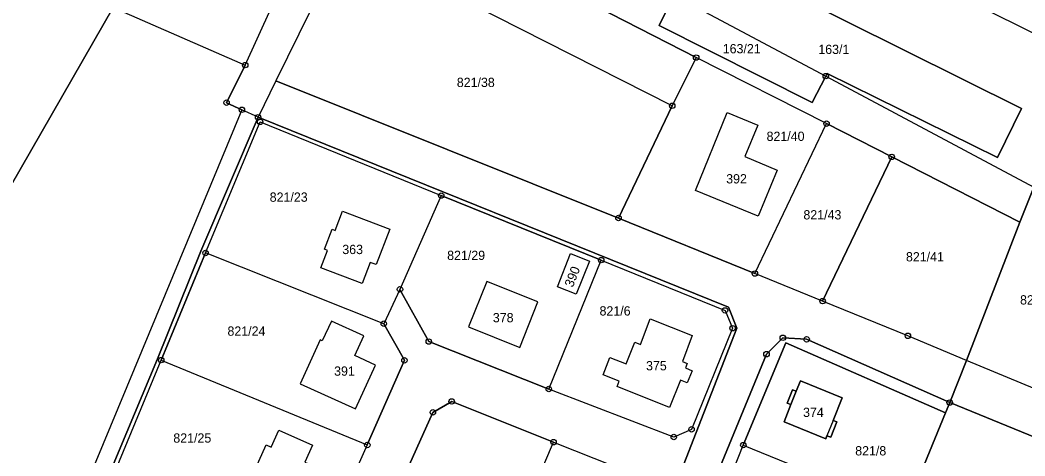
# Model space of a CAD drawing. Extents: x -654083 to -650132, y -1099819 to -1096699.
# Drawn here: x -652672 to -652487.9, y -1098012.5 to -1097932.6 of the extents above; entities that cross this region are included whole.
import ezdxf

# ---------------------------------------------------------------- set-up
doc = ezdxf.new("R2010")
doc.units = 0
for name, color, linetype in [('Geodetické body', 7, 'Continuous'), ('Hranice - vnitř_ kresba', 7, 'Continuous'), ('Obvody jako plochy', 7, 'Continuous'), ('Parcelní čísla', 7, 'Continuous')]:
    doc.layers.add(name, color=color, linetype=linetype)

msp = doc.modelspace()

# ---------------------------------------------------------------- linework, layer by layer
at = {"layer": 'Geodetické body'}
for centre, radius in [((-652630.71, -1097940.89), 0.5), ((-652548.1, -1097939.51), 0.5), ((-652548.1, -1097939.51), 0.001), ((-652630.71, -1097940.89), 0.001), ((-652524.35, -1097942.91), 0.5), ((-652524.35, -1097942.91), 0.001), ((-652634.14, -1097947.78), 0.5), ((-652634.14, -1097947.78), 0.001), ((-652552.48, -1097948.35), 0.5), ((-652631.32, -1097949.08), 0.5), ((-652631.32, -1097949.08), 0.001), ((-652552.48, -1097948.35), 0.001), ((-652628.36, -1097950.44), 0.5), ((-652627.99, -1097951.29), 0.5), ((-652628.36, -1097950.44), 0.001), ((-652627.99, -1097951.29), 0.001), ((-652524.21, -1097951.62), 0.5), ((-652524.21, -1097951.62), 0.001), ((-652512.28, -1097957.71), 0.5), ((-652512.28, -1097957.71), 0.001), ((-652594.81, -1097964.81), 0.5), ((-652594.81, -1097964.81), 0.001), ((-652562.33, -1097968.92), 0.5), ((-652562.33, -1097968.92), 0.001), ((-652637.98, -1097975.32), 0.5), ((-652637.98, -1097975.32), 0.001), ((-652565.5, -1097976.64), 0.5), ((-652565.5, -1097976.64), 0.001), ((-652537.34, -1097979.09), 0.5), ((-652537.34, -1097979.09), 0.001), ((-652602.36, -1097982), 0.5), ((-652602.36, -1097982), 0.001), ((-652524.93, -1097984.15), 0.5), ((-652524.93, -1097984.15), 0.001), ((-652542.81, -1097985.85), 0.5), ((-652542.81, -1097985.85), 0.001), ((-652605.33, -1097988.29), 0.5), ((-652605.33, -1097988.29), 0.001), ((-652541.43, -1097989.12), 0.5), ((-652541.43, -1097989.12), 0.001), ((-652509.3, -1097990.51), 0.5), ((-652597.08, -1097991.56), 0.5), ((-652597.08, -1097991.56), 0.001), ((-652532.22, -1097990.87), 0.5), ((-652532.22, -1097990.87), 0.001), ((-652527.86, -1097991.15), 0.5), ((-652527.86, -1097991.15), 0.001), ((-652509.3, -1097990.51), 0.001), ((-652535.21, -1097993.87), 0.5), ((-652535.21, -1097993.87), 0.001), ((-652646.1, -1097994.96), 0.5), ((-652646.1, -1097994.96), 0.001), ((-652601.55, -1097995), 0.5), ((-652601.55, -1097995), 0.001), ((-652575.1, -1098000.26), 0.5), ((-652575.1, -1098000.26), 0.001), ((-652592.89, -1098002.54), 0.5), ((-652592.89, -1098002.54), 0.001), ((-652501.65, -1098002.74), 0.5), ((-652501.65, -1098002.74), 0.001), ((-652596.33, -1098004.54), 0.5), ((-652596.33, -1098004.54), 0.001), ((-652552.2, -1098009.06), 0.5), ((-652548.94, -1098007.65), 0.5), ((-652548.94, -1098007.65), 0.001), ((-652608.35, -1098010.51), 0.5), ((-652608.35, -1098010.51), 0.001), ((-652574.22, -1098010), 0.5), ((-652574.22, -1098010), 0.001), ((-652552.2, -1098009.06), 0.001), ((-652539.46, -1098010.53), 0.5), ((-652539.46, -1098010.53), 0.001)]:
    msp.add_circle(centre, radius, dxfattribs=at)
at = {"layer": 'Hranice - vnitř_ kresba'}
for p, q in [((-652529.76, -1098000.64), (-652530.78, -1098003.12)), ((-652523.02, -1098006.02), (-652524.13, -1098008.82))]:
    msp.add_line(p, q, dxfattribs=at)
at = {"layer": 'Obvody jako plochy'}
for points in [[(-652727.7, -1098047.83), (-652737.01, -1098064.11), (-652767.02, -1098124.79), (-652778.01, -1098145.25), (-652784.04, -1098139.35), (-652841.28, -1098085.07), (-652866.77, -1098111.9), (-652894.47, -1098082.48), (-652848.3, -1098028.76), (-652836.8, -1098012.8), (-652790.77, -1097931.84), (-652769.49, -1097894.22), (-652738.51, -1097839.46), (-652734.86, -1097842.06), (-652704.24, -1097795.08), (-652617.25, -1097835.71), (-652660.73, -1097927.86), (-652654.92, -1097930.36), (-652681.23, -1097976.08)], [(-652630.71, -1097940.89), (-652588.75, -1097848.74), (-652617.25, -1097835.71), (-652660.73, -1097927.86), (-652654.92, -1097930.36)], [(-652581.26, -1097852.35), (-652597.16, -1097885.32), (-652604.34, -1097900.21), (-652608.36, -1097908.56), (-652612.41, -1097917.91), (-652625.11, -1097943.8), (-652628.36, -1097950.44), (-652631.32, -1097949.08), (-652634.14, -1097947.78), (-652630.71, -1097940.89), (-652588.75, -1097848.74)], [(-652456.7, -1097907.4), (-652473.86, -1097940.89), (-652477.05, -1097939.6), (-652493.87, -1097931.33), (-652489.03, -1097919.79), (-652487.21, -1097920.64), (-652483.15, -1097911.65), (-652477.44, -1097914.31), (-652474.61, -1097908.17), (-652485.4, -1097903.24), (-652482.5, -1097895.73)], [(-652570.9, -1097919.49), (-652557.26, -1097925.87), (-652555.49, -1097926.7), (-652556.9, -1097929.51), (-652553.63, -1097931.11), (-652554.87, -1097933.66), (-652526.83, -1097947.73), (-652524.35, -1097942.91), (-652486.26, -1097963.24), (-652488.77, -1097969.7), (-652512.28, -1097957.71), (-652524.21, -1097951.62), (-652548.1, -1097939.51), (-652608.36, -1097908.56), (-652604.34, -1097900.21), (-652570.36, -1097918.34)], [(-652517.85, -1097919.69), (-652522.91, -1097929.26), (-652529.14, -1097926), (-652523.95, -1097916.03), (-652525.47, -1097915.14), (-652551.8, -1097901.42), (-652552.63, -1097903.28), (-652547.71, -1097905.57), (-652552.96, -1097916.72), (-652488.51, -1097948.85), (-652492.9, -1097957.85), (-652524.09, -1097942.41), (-652524.35, -1097942.91), (-652486.26, -1097963.24), (-652477.05, -1097939.6), (-652493.87, -1097931.33), (-652500.29, -1097928.12), (-652516.82, -1097920.19)], [(-652548.1, -1097939.51), (-652552.48, -1097948.35), (-652612.41, -1097917.91), (-652608.36, -1097908.56)], [(-652552.48, -1097948.35), (-652612.41, -1097917.91), (-652625.11, -1097943.8), (-652562.33, -1097968.92)], [(-652553.63, -1097931.11), (-652554.87, -1097933.66), (-652526.83, -1097947.73), (-652524.35, -1097942.91), (-652524.09, -1097942.41), (-652492.9, -1097957.85), (-652488.51, -1097948.85), (-652552.96, -1097916.72), (-652554.32, -1097919.61), (-652557.07, -1097925.44), (-652557.26, -1097925.87), (-652555.49, -1097926.7), (-652556.9, -1097929.51)], [(-652524.35, -1097942.91), (-652524.09, -1097942.41), (-652492.9, -1097957.85), (-652488.51, -1097948.85), (-652552.96, -1097916.72), (-652554.32, -1097919.61), (-652557.07, -1097925.44)], [(-652557.07, -1097925.44), (-652524.35, -1097942.91), (-652526.83, -1097947.73), (-652554.87, -1097933.66), (-652553.63, -1097931.11), (-652556.9, -1097929.51), (-652555.49, -1097926.7), (-652557.26, -1097925.87)], [(-652654.92, -1097930.36), (-652630.71, -1097940.89), (-652634.14, -1097947.78), (-652631.32, -1097949.08), (-652704.92, -1098126.25), (-652704.92, -1098128.64), (-652704.62, -1098132.03), (-652704.91, -1098133.49), (-652718.79, -1098138.56), (-652762.54, -1098160.36), (-652778.01, -1098145.25), (-652767.02, -1098124.79), (-652737.01, -1098064.11), (-652727.7, -1098047.83), (-652681.23, -1097976.08)], [(-652537.34, -1097979.09), (-652524.21, -1097951.62), (-652548.1, -1097939.51), (-652552.48, -1097948.35), (-652562.33, -1097968.92)], [(-652542.41, -1097949.6), (-652536.82, -1097951.93), (-652539.2, -1097957.67), (-652533.26, -1097960.13), (-652536.74, -1097968.58), (-652548.25, -1097963.85)], [(-652539.2, -1097957.67), (-652533.26, -1097960.13), (-652536.74, -1097968.58), (-652548.25, -1097963.85), (-652542.41, -1097949.6), (-652536.82, -1097951.93)], [(-652548.25, -1097963.85), (-652542.41, -1097949.6), (-652536.82, -1097951.93), (-652539.2, -1097957.67), (-652533.26, -1097960.13), (-652536.74, -1097968.58)], [(-652663.76, -1098035.21), (-652672.09, -1098055.57), (-652680.39, -1098075.97), (-652702.03, -1098126.94), (-652701.55, -1098130.39), (-652695.62, -1098133.36), (-652620.42, -1098138.91), (-652613.98, -1098137.24), (-652610.94, -1098134.54), (-652598.01, -1098117.43), (-652596.67, -1098111.87), (-652600.45, -1098107.84), (-652594.67, -1098104.15), (-652587.76, -1098103.91), (-652583.71, -1098099.41), (-652574.96, -1098076.3), (-652563.4, -1098047.58), (-652540.66, -1097989.08), (-652542.19, -1097985.28), (-652628.36, -1097950.44), (-652638.83, -1097974.99), (-652646.8, -1097994.7), (-652655.2, -1098014.86)], [(-652628.36, -1097950.44), (-652542.19, -1097985.28), (-652540.66, -1097989.08), (-652563.4, -1098047.58), (-652574.96, -1098076.3), (-652583.71, -1098099.41), (-652587.76, -1098103.91), (-652594.67, -1098104.15), (-652600.45, -1098107.84), (-652596.67, -1098111.87), (-652598.01, -1098117.43), (-652610.94, -1098134.54), (-652613.98, -1098137.24), (-652620.42, -1098138.91), (-652695.62, -1098133.36), (-652701.55, -1098130.39), (-652702.03, -1098126.94), (-652680.39, -1098075.97), (-652672.09, -1098055.57), (-652663.76, -1098035.21), (-652655.2, -1098014.86), (-652646.8, -1097994.7), (-652638.83, -1097974.99)], [(-652637.98, -1097975.32), (-652627.99, -1097951.29), (-652594.81, -1097964.81), (-652602.36, -1097982), (-652605.33, -1097988.29)], [(-652512.28, -1097957.71), (-652524.93, -1097984.15), (-652537.34, -1097979.09), (-652524.21, -1097951.62)], [(-652488.77, -1097969.7), (-652498.57, -1097995.04), (-652509.3, -1097990.51), (-652524.93, -1097984.15), (-652512.28, -1097957.71)], [(-652441.6, -1097989.54), (-652473.21, -1097976.11), (-652483.55, -1098001.29), (-652498.57, -1097995.04), (-652488.77, -1097969.7), (-652486.26, -1097963.24), (-652440.24, -1097986.29)], [(-652575.1, -1098000.26), (-652565.5, -1097976.64), (-652594.81, -1097964.81), (-652602.36, -1097982), (-652597.08, -1097991.56)], [(-652614.25, -1097971.19), (-652612.91, -1097967.66), (-652604.21, -1097970.97), (-652606.72, -1097977.46), (-652607.8, -1097977.06), (-652609.27, -1097980.91), (-652616.85, -1097978.04), (-652615.63, -1097974.85), (-652616.2, -1097974.63), (-652614.81, -1097970.98)], [(-652614.81, -1097970.98), (-652614.25, -1097971.19), (-652612.91, -1097967.66), (-652604.21, -1097970.97), (-652606.72, -1097977.46), (-652607.8, -1097977.06), (-652609.27, -1097980.91), (-652616.85, -1097978.04), (-652615.63, -1097974.85), (-652616.2, -1097974.63)], [(-652609.27, -1097980.91), (-652616.85, -1097978.04), (-652615.63, -1097974.85), (-652616.2, -1097974.63), (-652614.81, -1097970.98), (-652614.25, -1097971.19), (-652612.91, -1097967.66), (-652604.21, -1097970.97), (-652606.72, -1097977.46), (-652607.8, -1097977.06)], [(-652608.35, -1098010.51), (-652601.55, -1097995), (-652605.33, -1097988.29), (-652637.98, -1097975.32), (-652646.1, -1097994.96)], [(-652571.11, -1097975.45), (-652567.65, -1097976.83), (-652570.07, -1097982.89), (-652573.51, -1097981.52)], [(-652567.65, -1097976.83), (-652570.07, -1097982.89), (-652573.51, -1097981.52), (-652571.11, -1097975.45)], [(-652571.11, -1097975.45), (-652567.65, -1097976.83), (-652570.07, -1097982.89), (-652573.51, -1097981.52)], [(-652541.43, -1097989.12), (-652548.94, -1098007.65), (-652552.2, -1098009.06), (-652575.1, -1098000.26), (-652565.5, -1097976.64), (-652542.81, -1097985.85)], [(-652580.39, -1097992.63), (-652577.1, -1097984.27), (-652586.44, -1097980.54), (-652589.78, -1097988.86)], [(-652580.39, -1097992.63), (-652577.1, -1097984.27), (-652586.44, -1097980.54), (-652589.78, -1097988.86)], [(-652577.1, -1097984.27), (-652586.44, -1097980.54), (-652589.78, -1097988.86), (-652580.39, -1097992.63)], [(-652616.6, -1097991.41), (-652616.99, -1097991.27), (-652620.63, -1097999.28), (-652610.51, -1098003.88), (-652606.87, -1097995.87), (-652610.65, -1097994.13), (-652609.01, -1097990.5), (-652614.92, -1097987.81)], [(-652620.63, -1097999.28), (-652610.51, -1098003.88), (-652606.87, -1097995.87), (-652610.65, -1097994.13), (-652609.01, -1097990.5), (-652614.92, -1097987.81), (-652616.6, -1097991.41), (-652616.99, -1097991.27)], [(-652610.51, -1098003.88), (-652606.87, -1097995.87), (-652610.65, -1097994.13), (-652609.01, -1097990.5), (-652614.92, -1097987.81), (-652616.6, -1097991.41), (-652616.99, -1097991.27), (-652620.63, -1097999.28)], [(-652562.19, -1097998.79), (-652565.15, -1097997.65), (-652563.89, -1097994.48), (-652560.92, -1097995.64), (-652559.33, -1097991.69), (-652558.3, -1097992.08), (-652556.5, -1097987.42), (-652548.85, -1097990.48), (-652550.63, -1097995.19), (-652549.73, -1097995.56), (-652550.06, -1097996.4), (-652548.84, -1097996.92), (-652549.73, -1097999.14), (-652550.95, -1097998.65), (-652552.98, -1098003.65), (-652562.58, -1097999.77)], [(-652552.98, -1098003.65), (-652562.58, -1097999.77), (-652562.19, -1097998.79), (-652565.15, -1097997.65), (-652563.89, -1097994.48), (-652560.92, -1097995.64), (-652559.33, -1097991.69), (-652558.3, -1097992.08), (-652556.5, -1097987.42), (-652548.85, -1097990.48), (-652550.63, -1097995.19), (-652549.73, -1097995.56), (-652550.06, -1097996.4), (-652548.84, -1097996.92), (-652549.73, -1097999.14), (-652550.95, -1097998.65)], [(-652565.15, -1097997.65), (-652563.89, -1097994.48), (-652560.92, -1097995.64), (-652559.33, -1097991.69), (-652558.3, -1097992.08), (-652556.5, -1097987.42), (-652548.85, -1097990.48), (-652550.63, -1097995.19), (-652549.73, -1097995.56), (-652550.06, -1097996.4), (-652548.84, -1097996.92), (-652549.73, -1097999.14), (-652550.95, -1097998.65), (-652552.98, -1098003.65), (-652562.58, -1097999.77), (-652562.19, -1097998.79)], [(-652509.81, -1098022.67), (-652502.43, -1098004.65), (-652531.7, -1097991.79), (-652539.46, -1098010.53)], [(-652646.1, -1097994.96), (-652608.35, -1098010.51), (-652617.37, -1098030.69), (-652654.5, -1098015.22)], [(-652472.7, -1098014.59), (-652455.34, -1098021.7), (-652452.29, -1098014.28), (-652483.55, -1098001.29), (-652498.57, -1097995.04), (-652501.65, -1098002.74)], [(-652531.44, -1098002.84), (-652530.44, -1098000.39), (-652529.76, -1098000.64), (-652528.99, -1097998.76), (-652521.38, -1098001.85), (-652523.02, -1098006.02), (-652522.33, -1098006.29), (-652523.44, -1098009.1), (-652524.13, -1098008.82), (-652524.36, -1098009.39), (-652531.96, -1098006.26), (-652530.78, -1098003.12)], [(-652529.76, -1098000.64), (-652530.44, -1098000.39), (-652531.44, -1098002.84), (-652530.78, -1098003.12), (-652531.96, -1098006.26), (-652524.36, -1098009.39), (-652524.13, -1098008.82), (-652523.44, -1098009.1), (-652522.33, -1098006.29), (-652523.02, -1098006.02), (-652521.38, -1098001.85), (-652528.99, -1097998.76)], [(-652523.02, -1098006.02), (-652524.13, -1098008.82), (-652524.36, -1098009.39), (-652531.96, -1098006.26), (-652530.78, -1098003.12), (-652529.76, -1098000.64), (-652528.99, -1097998.76), (-652521.38, -1098001.85)], [(-652576.53, -1098075.76), (-652585.47, -1098098.55), (-652594.28, -1098102.06), (-652610.67, -1098095.32), (-652626.82, -1098088.19), (-652629.94, -1098079.11), (-652620.5, -1098058.17), (-652607.77, -1098029.96), (-652596.33, -1098004.54), (-652592.89, -1098002.54), (-652574.22, -1098010), (-652555.63, -1098017.4), (-652554.23, -1098020.64), (-652564.9, -1098047.03)], [(-652586.42, -1098038.5), (-652574.22, -1098010), (-652592.89, -1098002.54), (-652596.33, -1098004.54), (-652607.77, -1098029.96)], [(-652475.81, -1098022.08), (-652472.7, -1098014.59), (-652501.65, -1098002.74), (-652502.43, -1098004.65), (-652509.81, -1098022.67), (-652513.07, -1098030.63), (-652484.63, -1098042.13), (-652480.55, -1098033.08)], [(-652624.54, -1098007.78), (-652618.4, -1098010.55), (-652619.81, -1098013.65), (-652615.97, -1098015.4), (-652619.47, -1098023.16), (-652630.35, -1098018.24), (-652626.85, -1098010.48), (-652625.95, -1098010.89)], [(-652625.95, -1098010.89), (-652624.54, -1098007.78), (-652618.4, -1098010.55), (-652619.81, -1098013.65), (-652615.97, -1098015.4), (-652619.47, -1098023.16), (-652630.35, -1098018.24), (-652626.85, -1098010.48)], [(-652630.35, -1098018.24), (-652626.85, -1098010.48), (-652625.95, -1098010.89), (-652624.54, -1098007.78), (-652618.4, -1098010.55), (-652619.81, -1098013.65), (-652615.97, -1098015.4), (-652619.47, -1098023.16)], [(-652555.63, -1098017.4), (-652554.23, -1098020.64), (-652564.9, -1098047.03), (-652586.42, -1098038.5), (-652574.22, -1098010)], [(-652539.46, -1098010.53), (-652509.81, -1098022.67), (-652513.07, -1098030.63), (-652517.63, -1098041.85), (-652547.13, -1098029.93)]]:
    msp.add_lwpolyline(points, close=True, dxfattribs=at)
for points in [[(-652602.95, -1098136.12), (-652601.9, -1098131.24), (-652578.52, -1098102.45), (-652565.6, -1098067.64), (-652557.73, -1098048.36), (-652549.75, -1098029.2), (-652535.21, -1097993.87), (-652532.22, -1097990.87), (-652527.86, -1097991.15), (-652501.65, -1098002.74), (-652498.57, -1097995.04), (-652509.3, -1097990.51), (-652524.93, -1097984.15), (-652537.34, -1097979.09), (-652562.33, -1097968.92), (-652625.11, -1097943.8), (-652628.36, -1097950.44), (-652631.32, -1097949.08), (-652704.92, -1098126.25)], [(-652654.5, -1098015.22), (-652646.1, -1097994.96), (-652637.98, -1097975.32), (-652627.99, -1097951.29), (-652594.81, -1097964.81), (-652565.5, -1097976.64), (-652542.81, -1097985.85), (-652541.43, -1097989.12), (-652548.94, -1098007.65), (-652552.2, -1098009.06), (-652575.1, -1098000.26), (-652597.08, -1097991.56), (-652602.36, -1097982), (-652605.33, -1097988.29), (-652601.55, -1097995), (-652608.35, -1098010.51), (-652617.37, -1098030.69)], [(-652596.06, -1098134.52), (-652596.03, -1098130.4), (-652574.14, -1098107.38), (-652569.47, -1098093.6), (-652573.25, -1098093.57), (-652562.69, -1098068.45), (-652554.91, -1098049.2), (-652547.13, -1098029.93), (-652539.46, -1098010.53), (-652531.7, -1097991.79), (-652502.43, -1098004.65), (-652501.65, -1098002.74), (-652527.86, -1097991.15), (-652532.22, -1097990.87), (-652535.21, -1097993.87), (-652549.75, -1098029.2), (-652557.73, -1098048.36), (-652565.6, -1098067.64), (-652578.52, -1098102.45), (-652601.9, -1098131.24), (-652602.95, -1098136.12)]]:
    msp.add_lwpolyline(points, dxfattribs=at)

# ---------------------------------------------------------------- texts
at = {"layer": 'Parcelní čísla'}
for s, p in [('163/21', (-652543.23, -1097938.74)), ('163/1', (-652525.72, -1097938.86)), ('821/38', (-652591.95, -1097944.91)), ('821/40', (-652535.2, -1097954.79)), ('392', (-652542.6, -1097962.58)), ('821/23', (-652626.23, -1097965.94)), ('821/43', (-652528.45, -1097969.18)), ('363', (-652612.93, -1097975.53)), ('821/29', (-652593.72, -1097976.61)), ('821/41', (-652509.66, -1097976.87)), ('822/2', (-652488.76, -1097984.77)), ('378', (-652585.35, -1097988.03)), ('821/6', (-652565.8, -1097986.79)), ('821/24', (-652633.97, -1097990.49)), ('375', (-652557.28, -1097996.84)), ('391', (-652614.43, -1097997.82)), ('374', (-652528.52, -1098005.38)), ('821/25', (-652643.89, -1098010.09)), ('821/8', (-652518.96, -1098012.43))]:
    msp.add_text(s, height=1.7, dxfattribs=at).set_placement(p)
msp.add_text('390', height=1.7, rotation=68.607, dxfattribs=at).set_placement((-652570.7, -1097981.74))

doc.saveas('drawing.dxf')
